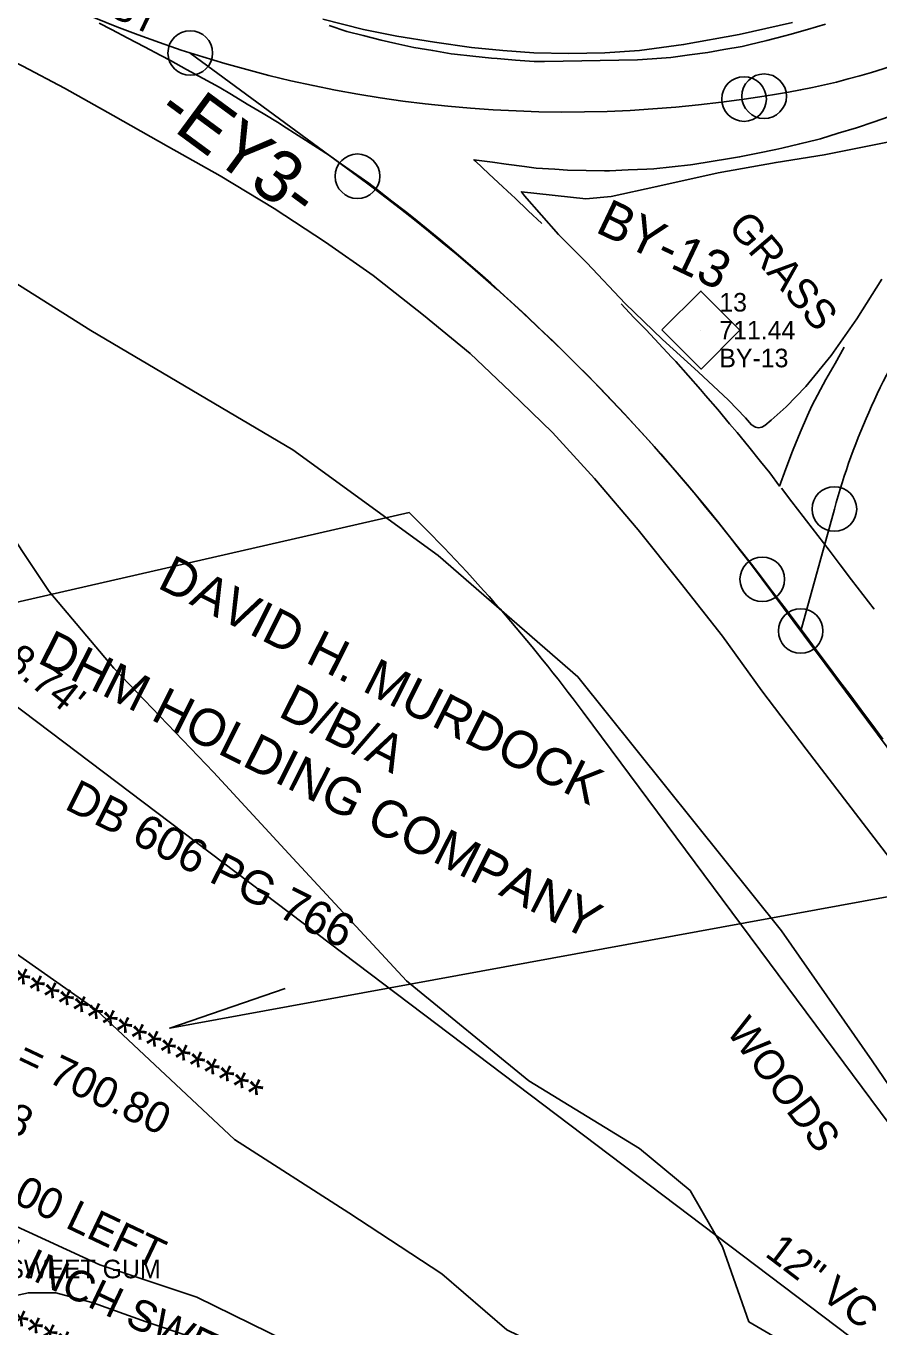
# Model space of a CAD drawing. Extents: x 1516784 to 1522736, y 634838 to 639369.
# Drawn here: x 1520613.9 to 1520728.6, y 637615.3 to 637790.3 of the extents above; entities that cross this region are included whole.
import ezdxf

# ---------------------------------------------------------------- set-up
doc = ezdxf.new("R2010")
doc.units = 0
for name, color, linetype in [('COGO Default Point Elevation', 7, 'Continuous'), ('COGO Default Point Number', 7, 'Continuous'), ('CTL Bench Mark Cogo Comment', 7, 'Continuous'), ('CTL Sheet Text', 7, 'Continuous'), ('CTL Supplemental Horizontal and Vertical CELL', 7, 'Continuous'), ('CTL Supplemental Horizontal and Vertical Cogo Comment', 7, 'Continuous'), ('CTL Supplemental Horizontal and Vertical Cogo Elevation', 7, 'Continuous'), ('CTL Supplemental Horizontal and Vertical Cogo Number', 7, 'Continuous'), ('CTL Supplemental Horizontal and Vertical Text', 7, 'Continuous'), ('Exist Environmental Wetland Boundary Text', 7, 'Continuous'), ('Exist Horizontal Alignment Direction Label', 7, 'Continuous'), ('Exist Horizontal Alignment Point', 7, 'Continuous'), ('Exist Hydro Stream or Body of Water Text', 7, 'Continuous'), ('Exist Property Deed Book Text', 7, 'Continuous'), ('Exist Property Owner Text', 7, 'Continuous'), ('Exist Property Same Owner Line CELL', 7, 'Continuous'), ('Exist Right of Way Line', 7, 'Continuous'), ('Exist Roads EOP Text', 7, 'Continuous'), ('Exist Utilities Sanitary Sewer UG Line', 7, 'Continuous'), ('Exist Utilities Sanitary Sewer UG Line Invert Elevation', 7, 'Continuous'), ('Exist Utilities Sanitary Sewer UG Line Text', 7, 'Continuous'), ('Exist Vegetation Hedge Row Text', 7, 'Continuous'), ('Exist Vegetation Woods Line', 7, 'Continuous'), ('Exist Vegetation Woods Line Text', 7, 'Continuous'), ('Scratch_Level_5', 7, 'Continuous')]:
    doc.layers.add(name, color=color, linetype=linetype)

msp = doc.modelspace()

# ---------------------------------------------------------------- linework, layer by layer
at = {"layer": 'COGO Default Point Elevation'}
for points in [[(1520729.12, 637694.39), (1520727.63, 637696.39), (1520726.15, 637698.38), (1520724.67, 637700.37), (1520723.18, 637702.37), (1520721.66, 637704.42), (1520720.17, 637706.41), (1520718.68, 637708.41), (1520717.19, 637710.41), (1520715.83, 637712.24), (1520714.31, 637714.22), (1520712.8, 637716.2), (1520711.45, 637717.95), (1520709.9, 637719.91), (1520708.34, 637721.86), (1520706.93, 637723.64), (1520705.35, 637725.57), (1520703.77, 637727.51), (1520702.83, 637728.66), (1520701.19, 637730.54), (1520699.55, 637732.43), (1520698.4, 637733.75), (1520696.71, 637735.59), (1520695.01, 637737.42), (1520694.39, 637738.1), (1520692.68, 637739.92), (1520690.96, 637741.73), (1520689.59, 637743.18), (1520687.82, 637744.94), (1520686.05, 637746.7), (1520684.79, 637747.94), (1520682.98, 637749.66), (1520681.16, 637751.38), (1520680.11, 637752.37), (1520678.25, 637754.05), (1520676.4, 637755.73), (1520674.94, 637757.05), (1520673.04, 637758.67), (1520671.14, 637760.3), (1520669.68, 637761.54), (1520667.74, 637763.12), (1520665.8, 637764.69), (1520665.11, 637765.25), (1520663.13, 637766.78), (1520661.16, 637768.31), (1520660.01, 637769.2), (1520657.96, 637770.64), (1520655.91, 637772.07), (1520654.71, 637772.92), (1520652.6, 637774.27), (1520650.5, 637775.62), (1520648.4, 637776.97), (1520647.94, 637777.26), (1520645.8, 637778.55), (1520643.67, 637779.84), (1520641.53, 637781.13), (1520639.91, 637782.1), (1520637.72, 637783.29), (1520635.52, 637784.49), (1520633.33, 637785.68), (1520632.05, 637786.38), (1520629.84, 637787.54), (1520627.63, 637788.7), (1520625.42, 637789.86), (1520623.75, 637790.74)], [(1520721.43, 637790.57), (1520719.02, 637789.88), (1520716.62, 637789.19), (1520715.96, 637789.01), (1520713.54, 637788.41), (1520711.11, 637787.81), (1520710.2, 637787.59), (1520707.74, 637787.16), (1520705.58, 637786.79), (1520703.11, 637786.45), (1520700.61, 637786.12), (1520698.12, 637785.94), (1520696.13, 637785.8), (1520693.64, 637785.76), (1520691.14, 637785.71), (1520688.64, 637785.67), (1520686.14, 637785.63), (1520683.65, 637785.58), (1520682.23, 637785.56), (1520679.74, 637785.76), (1520677.25, 637785.96), (1520676.51, 637786.02), (1520674.02, 637786.29), (1520671.54, 637786.56), (1520671.08, 637786.61), (1520668.62, 637787.03), (1520666.08, 637787.47), (1520663.64, 637788), (1520661.69, 637788.43), (1520659.27, 637789.05), (1520657.06, 637789.61), (1520654.69, 637790.41)], [(1520683.26, 637763.75), (1520681.45, 637765.48), (1520679.64, 637767.2), (1520679.24, 637767.59), (1520677.42, 637769.3), (1520676.17, 637770.47), (1520674.34, 637772.17), (1520674.15, 637772.35), (1520676.63, 637772.02), (1520678.47, 637771.77), (1520680.94, 637771.44), (1520682.52, 637771.23), (1520685.01, 637771.06), (1520686.73, 637770.94), (1520689.22, 637770.9), (1520691.72, 637770.86), (1520692.39, 637770.85), (1520694.88, 637770.97), (1520697.38, 637771.09), (1520698.32, 637771.14), (1520700.8, 637771.41), (1520703.28, 637771.68), (1520703.56, 637771.71), (1520706.03, 637772.11), (1520708.49, 637772.51), (1520709.86, 637772.73), (1520712.3, 637773.23), (1520714.75, 637773.73), (1520715.54, 637773.89), (1520717.96, 637774.49), (1520720.39, 637775.09), (1520720.74, 637775.17), (1520723.13, 637775.91), (1520725.57, 637776.66), (1520727.94, 637777.47), (1520729.89, 637778.13)], [(1520693.93, 637752.94), (1520695.67, 637751.14), (1520697.31, 637749.45), (1520699.02, 637747.62), (1520700.72, 637745.79), (1520701.3, 637745.18), (1520702.95, 637743.3), (1520704.61, 637741.43), (1520705.3, 637740.64), (1520706.92, 637738.74), (1520708.53, 637736.83), (1520709.54, 637735.64), (1520711.12, 637733.7), (1520712.69, 637731.76), (1520713.93, 637730.22), (1520715.23, 637728.43), (1520716.09, 637730.77), (1520716.96, 637733.12), (1520717.05, 637733.36), (1520718.03, 637735.66), (1520719.01, 637737.95), (1520719.56, 637739.24), (1520720.75, 637741.44), (1520721.48, 637742.77), (1520722.71, 637744.94), (1520723.95, 637747.13)], [(1520727.94, 637711.87), (1520726.42, 637713.85), (1520724.91, 637715.84), (1520723.4, 637717.82), (1520721.89, 637719.8), (1520720.37, 637721.78), (1520718.86, 637723.76), (1520718.42, 637724.33), (1520716.91, 637726.31), (1520715.52, 637728.14)]]:
    msp.add_lwpolyline(points, dxfattribs=at)
at = {"layer": 'COGO Default Point Number'}
for points in [[(1520730.01, 637678.42), (1520724.43, 637685.72), (1520718.8, 637693.02), (1520712.86, 637700.87), (1520707.57, 637708.24), (1520701.91, 637715.4), (1520696.21, 637722.56), (1520690.38, 637729.44), (1520684.7, 637735.63), (1520679.06, 637741.13), (1520673.62, 637746.27), (1520667.36, 637751.43), (1520660.6, 637756.76), (1520654.17, 637761.27), (1520647.31, 637765.77), (1520640.04, 637770.17), (1520633.1, 637774.07), (1520625.66, 637778.3), (1520619.11, 637781.96), (1520613.49, 637784.95), (1520607.96, 637787.7), (1520602.49, 637790.18), (1520596.67, 637792.55)], [(1520716.96, 637790.83), (1520709.81, 637789.2), (1520702.33, 637787.84), (1520696.42, 637787.03), (1520691.73, 637786.72), (1520686.93, 637786.66), (1520682.2, 637786.75), (1520678.04, 637787.04), (1520673.82, 637787.47), (1520668.83, 637788.19), (1520663.8, 637788.97), (1520659.3, 637789.87), (1520653.85, 637791.27)], [(1520728.99, 637756.29), (1520725.65, 637750.96), (1520722.19, 637745.99), (1520718.79, 637741.84), (1520716.15, 637739.12), (1520714.13, 637737.31), (1520713.26, 637736.6), (1520712.85, 637736.38), (1520712.63, 637736.3), (1520712.42, 637736.28), (1520712.21, 637736.3), (1520712, 637736.37), (1520711.81, 637736.47), (1520711.63, 637736.57), (1520711.48, 637736.69), (1520710.67, 637737.6), (1520708.39, 637739.98), (1520704.29, 637743.82), (1520699.52, 637748.14), (1520694.49, 637753.02), (1520689.35, 637758.47), (1520685.53, 637762.28), (1520680.96, 637767.49), (1520680.54, 637768.03), (1520689.21, 637767.11), (1520692.58, 637767.4), (1520698.76, 637768.73), (1520707, 637770.57), (1520714.78, 637771.99), (1520721.26, 637773.03), (1520727.72, 637774.3), (1520733.85, 637775.5)]]:
    msp.add_lwpolyline(points, dxfattribs=at)
at = {"layer": 'CTL Supplemental Horizontal and Vertical CELL'}
msp.add_line((1520704.64, 637749.42), (1520704.64, 637749.42), dxfattribs=at)
msp.add_lwpolyline([(1520699.43, 637749.44), (1520704.67, 637754.68), (1520709.92, 637749.43), (1520704.68, 637744.19)], close=True, dxfattribs=at)
at = {"layer": 'Exist Environmental Wetland Boundary Text'}
for p, q in [((1520636, 637786.71), (1520658.49, 637770.13)), ((1520713.17, 637780.9), (1520710.47, 637780.51)), ((1520722.61, 637725.35), (1520718.08, 637708.94)), ((1520712.92, 637715.89), (1520802.85, 637594.8))]:
    msp.add_line(p, q, dxfattribs=at)
for centre, radius, start, end in [((1520698.41, 637881.83), 102, 278.3238, 34.9928), ((1520686.59, 637943.77), 165, 244.2197, 278.3238), ((1520504.19, 637560.87), 260, 36.6002, 53.5964), ((1520814.19, 637700.1), 95, 146.8114, 164.585)]:
    msp.add_arc(centre, radius, start, end, dxfattribs=at)
at = {"layer": 'Exist Horizontal Alignment Point'}
for centre in [(1520636, 637786.71), (1520710.47, 637780.51), (1520713.17, 637780.9), (1520658.49, 637770.13), (1520722.61, 637725.35), (1520712.92, 637715.89), (1520718.08, 637708.94)]:
    msp.add_circle(centre, 3, dxfattribs=at)
at = {"layer": 'Exist Hydro Stream or Body of Water Text'}
for points in [[(1520564.57, 637648.08), (1520569.75, 637644.54), (1520574.09, 637642.1), (1520579.33, 637638.74), (1520582.45, 637635.61), (1520588.96, 637627.84), (1520590.91, 637624.34), (1520592.57, 637622.18), (1520595.13, 637620.62), (1520599.13, 637618.65), (1520601.47, 637617.52), (1520607.65, 637617.75), (1520611.35, 637619.26), (1520614.24, 637619.9), (1520617.93, 637619.87), (1520622.97, 637618.52), (1520630.1, 637615.96)], [(1520630.1, 637615.96), (1520636.35, 637613.89), (1520641.1, 637611.98)]]:
    msp.add_lwpolyline(points, dxfattribs=at)
at = {"layer": 'Exist Property Same Owner Line CELL'}
msp.add_lwpolyline([(1520648.78, 637660.82), (1520633.24, 637655.5), (1520823.48, 637690.35), (1520807.94, 637685.02)], dxfattribs=at)
at = {"layer": 'Exist Right of Way Line'}
for p, q in [((1520497.8, 637686.45), (1520665.43, 637724.89)), ((1520688.84, 637698), (1520778.77, 637576.91))]:
    msp.add_line(p, q, dxfattribs=at)
msp.add_arc((1520504.19, 637560.87), 230, 36.6002, 45.4902, dxfattribs=at)
at = {"layer": 'Exist Utilities Sanitary Sewer UG Line'}
msp.add_line((1520842.74, 637524.73), (1520588.03, 637717.41), dxfattribs=at)
at = {"layer": 'Exist Vegetation Woods Line'}
for points in [[(1520589.58, 637770.21), (1520622.62, 637749.37), (1520649.82, 637733.31), (1520669.36, 637719.09), (1520688.14, 637702.78), (1520715.5, 637668.59), (1520727.69, 637651.08), (1520732.36, 637644.24)], [(1520717.56, 637612.22), (1520711.12, 637615.99), (1520707.59, 637626.09), (1520703.2, 637633.67), (1520696.41, 637639.31), (1520681.53, 637648.4), (1520665.08, 637661.85), (1520649.82, 637678.37), (1520639.11, 637689.94), (1520625.75, 637703.95), (1520617.02, 637714.26), (1520609.34, 637725.79)], [(1520597.18, 637676.35), (1520623.34, 637657.95)], [(1520623.34, 637657.95), (1520641.95, 637640.5), (1520657.35, 637630.63), (1520669.85, 637622.44), (1520678.55, 637614.9), (1520685.11, 637611.7), (1520689.57, 637609.13), (1520693.55, 637604.44), (1520711.72, 637589.12)], [(1520651.4, 637612.15), (1520636.91, 637619.29), (1520623.84, 637623.64), (1520612.04, 637629.08)]]:
    msp.add_lwpolyline(points, dxfattribs=at)

# ---------------------------------------------------------------- texts
at = {"layer": 'CTL Bench Mark Cogo Comment'}
msp.add_text('RR SPIKE IN BASE OF 24 INCH SWEET GUM', height=2.5, dxfattribs=at).set_placement((1520561.44, 637621.84))
at = {"layer": 'CTL Sheet Text'}
for s, p in [('****************************************', (1520566.14, 637681.57)), ('BM4       ELEVATION = 700.80', (1520562.56, 637674.04)), ('N 637628      E 1520558', (1520558.99, 637666.51)), ('BY STATION 17+31.00 100 LEFT', (1520555.41, 637658.99)), ('RR SPIKE IN BASE OF 24 INCH SWEET GUM', (1520551.83, 637651.46)), ('****************************************', (1520548.26, 637643.93))]:
    msp.add_text(s, height=4.1667, rotation=334.5784, dxfattribs=at).set_placement(p)
at = {"layer": 'CTL Supplemental Horizontal and Vertical Cogo Comment'}
msp.add_text('BY-13', height=2.5, dxfattribs=at).set_placement((1520707.14, 637744.42))
at = {"layer": 'CTL Supplemental Horizontal and Vertical Cogo Elevation'}
msp.add_text('711.44', height=2.5, dxfattribs=at).set_placement((1520707.14, 637748.17))
at = {"layer": 'CTL Supplemental Horizontal and Vertical Cogo Number'}
msp.add_text('13', height=2.5, dxfattribs=at).set_placement((1520707.14, 637751.92))
at = {"layer": 'CTL Supplemental Horizontal and Vertical Text'}
msp.add_text('BY-13', height=5, rotation=334.5784, dxfattribs=at).set_placement((1520690.31, 637762.69))
at = {"layer": 'Exist Horizontal Alignment Direction Label'}
msp.add_text('-EY3-', height=7, rotation=323.5964, dxfattribs=at).set_placement((1520631.14, 637778.14))
at = {"layer": 'Exist Property Deed Book Text'}
msp.add_text('DB 606 PG 766', height=4.5, rotation=333.2662, dxfattribs=at).set_placement((1520618.92, 637685.08))
at = {"layer": 'Exist Property Owner Text'}
for s, p in [('DAVID H. MURDOCK', (1520631.42, 637714.82)), ('DHM HOLDING COMPANY', (1520615.28, 637704.76)), ('D/B/A', (1520647.66, 637697.54))]:
    msp.add_text(s, height=5, rotation=333.2662, dxfattribs=at).set_placement(p)
at = {"layer": 'Exist Roads EOP Text'}
msp.add_text("22' BST", height=4, rotation=334.2794, dxfattribs=at).set_placement((1520613.9, 637797.14))
at = {"layer": 'Exist Utilities Sanitary Sewer UG Line Invert Elevation'}
msp.add_text("INV=688.74'", height=4, rotation=321.7423, dxfattribs=at).set_placement((1520596.7, 637715.53))
at = {"layer": 'Exist Utilities Sanitary Sewer UG Line Text'}
msp.add_text('12" VC', height=4, rotation=322.8945, dxfattribs=at).set_placement((1520713.12, 637624.93))
at = {"layer": 'Exist Vegetation Hedge Row Text'}
msp.add_text('GRASS', height=4, rotation=310.5224, dxfattribs=at).set_placement((1520708.15, 637763.24))
at = {"layer": 'Exist Vegetation Woods Line Text'}
msp.add_text('WOODS', height=4, rotation=306.9213, dxfattribs=at).set_placement((1520707.97, 637655.07))
at = {"layer": 'Scratch_Level_5'}
msp.add_text('COLUMN LOCATION', height=500, rotation=335.0373, dxfattribs=at).set_placement((1516680.97, 637558.94))

doc.saveas('drawing.dxf')
